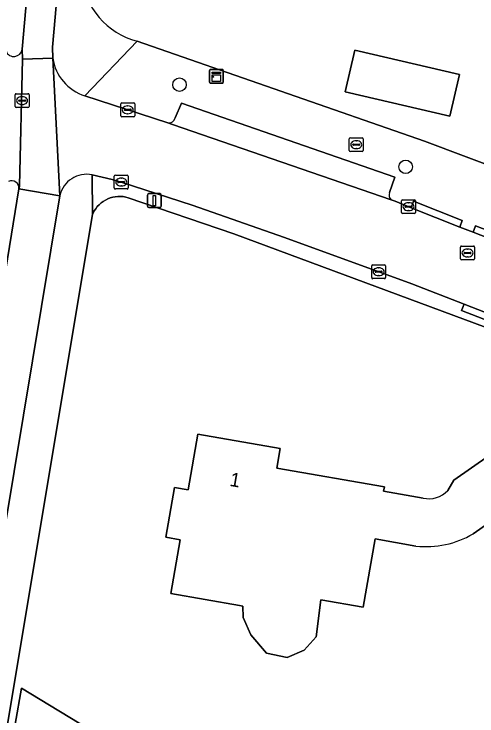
# Model space of a CAD drawing. Extents: x 161692 to 162379, y 380760 to 381678.
# Drawn here: x 161752.3 to 161785.6, y 381057.9 to 381108.5 of the extents above; entities that cross this region are included whole.
import ezdxf

# ---------------------------------------------------------------- set-up
doc = ezdxf.new("R2010")
doc.units = 0
for name, color, linetype in [('IMGEO_Boom', 7, 'Continuous'), ('IMGEO_Brandkraan', 7, 'Continuous'), ('IMGEO_Erf', 7, 'Continuous'), ('IMGEO_Fietspad_gesloten', 7, 'Continuous'), ('IMGEO_Kast', 7, 'Continuous'), ('IMGEO_Kolk', 7, 'Continuous'), ('IMGEO_Lichtmast', 7, 'Continuous'), ('IMGEO_Meer_plas_ven_vijver', 7, 'Continuous'), ('IMGEO_Pand', 7, 'Continuous'), ('IMGEO_Pand_nummerreeks', 7, 'Continuous'), ('IMGEO_Parkeervlak_open', 7, 'Continuous'), ('IMGEO_Rijbaan_lokaal_open', 7, 'Continuous'), ('IMGEO_Rijbaan_regionaal_gesloten', 7, 'Continuous'), ('IMGEO_Rioolput', 7, 'Continuous'), ('IMGEO_Verkeerseiland_groen', 7, 'Continuous'), ('IMGEO_Voetpad_open', 7, 'Continuous')]:
    doc.layers.add(name, color=color, linetype=linetype)

msp = doc.modelspace()

# ---------------------------------------------------------------- linework, layer by layer
at = {"layer": 'IMGEO_Boom'}
for centre in [(161764.231, 381103.375), (161780.515, 381097.456)]:
    msp.add_circle(centre, 0.489, dxfattribs=at)
at = {"layer": 'IMGEO_Brandkraan'}
for p, q in [((161776.532, 381099.554), (161777.384, 381099.554)), ((161776.457, 381098.628), (161776.457, 381099.48)), ((161776.716, 381099.048), (161776.716, 381099.06)), ((161777.154, 381099.011), (161776.756, 381099.011)), ((161776.759, 381099.097), (161777.157, 381099.097)), ((161776.945, 381099.334), (161776.97, 381099.334)), ((161777.2, 381099.06), (161777.2, 381099.048)), ((161777.458, 381099.48), (161777.458, 381098.628)), ((161777.384, 381098.554), (161776.532, 381098.554)), ((161776.968, 381098.774), (161776.943, 381098.774))]:
    msp.add_line(p, q, dxfattribs=at)
for points in [[(161776.532, 381099.554), (161777.384, 381099.554)], [(161776.457, 381098.628), (161776.457, 381099.48)], [(161777.458, 381099.48), (161777.458, 381098.628)], [(161777.384, 381098.554), (161776.532, 381098.554)]]:
    msp.add_lwpolyline(points, dxfattribs=at)
for centre, radius, start, end in [((161776.534, 381099.478), 0.0765, 91.552, 178.448), ((161776.534, 381099.478), 0.0765, 91.552, 178.448), ((161777.382, 381099.478), 0.0765, 1.552, 88.448), ((161777.382, 381099.478), 0.0765, 1.552, 88.448), ((161776.756, 381099.057), 0.0403, 85.8775, 175.7526), ((161776.753, 381099.047), 0.0366, 178.938, 274.7102), ((161777.157, 381099.054), 0.043, 264.8664, 352.4533), ((161777.161, 381099.059), 0.0386, 1.7309, 96.639), ((161776.534, 381098.63), 0.0765, 181.552, 268.448), ((161776.534, 381098.63), 0.0765, 181.552, 268.448), ((161777.382, 381098.63), 0.0765, 271.552, 358.448), ((161777.382, 381098.63), 0.0765, 271.552, 358.448)]:
    msp.add_arc(centre, radius, start, end, dxfattribs=at)
for centre, major_axis, ratio, start_param, end_param in [((161776.944, 381099.054), (-0.387, 0.002), 0.722429, 4.712389, 7.853982), ((161776.969, 381099.054), (-0.39, 0.002), 0.717154, 1.570796, 4.712389)]:
    msp.add_ellipse(centre, major_axis=major_axis, ratio=ratio, start_param=start_param, end_param=end_param, dxfattribs=at)
at = {"layer": 'IMGEO_Erf'}
for points in [[(161761.169, 381106.516), (161781.878, 381099.302), (161790.67, 381096.003), (161802.671, 381091.179), (161817.314, 381084.98), (161824.784, 381081.427), (161827.11, 381086.178), (161823.317, 381087.829), (161819.478, 381089.499), (161821.963, 381095.415), (161825.878, 381093.711), (161829.793, 381092.008), (161828.689, 381089.472), (161831.945, 381089.09), (161831.72, 381087.171), (161831.175, 381087.235), (161831.021, 381085.925), (161830.182, 381078.784), (161836.651, 381075.598), (161846.103, 381070.942)], [(161826.947, 381068.015), (161809.615, 381076.179), (161798.524, 381081.016), (161786.305, 381085.875), (161768.146, 381092.627), (161760.54, 381095.232), (161760.357, 381095.28), (161760.171, 381095.311), (161759.982, 381095.326), (161759.794, 381095.323), (161759.606, 381095.304), (161759.42, 381095.268), (161759.239, 381095.215), (161759.062, 381095.147), (161758.893, 381095.063), (161758.732, 381094.965), (161758.58, 381094.852), (161758.439, 381094.726), (161758.31, 381094.588), (161758.194, 381094.439), (161758.091, 381094.281), (161758.003, 381094.114), (161757.96, 381094.016), (161751.783, 381056.863)], [(161783.547, 381074.135), (161783.984, 381074.873), (161789.316, 381078.607), (161792.184, 381074.511), (161794.964, 381070.542), (161789.883, 381066.984), (161786.506, 381071.806), (161785.383, 381071.018)], [(161771.989, 381062.1), (161770.486, 381062.413), (161769.359, 381063.729), (161768.816, 381064.981), (161768.795, 381065.816), (161768.539, 381065.861), (161763.613, 381066.718), (161764.287, 381070.594), (161763.247, 381070.775), (161763.87, 381074.355), (161764.845, 381074.185), (161765.542, 381078.194), (161771.48, 381077.167), (161771.233, 381075.748), (161778.983, 381074.399), (161778.928, 381074.083), (161781.766, 381073.592)], [(161781.256, 381070.133), (161778.31, 381070.655), (161777.452, 381065.729), (161774.408, 381066.259), (161774.076, 381063.603), (161773.199, 381062.643), (161771.989, 381062.1)], [(161752.401, 381057.311), (161752.841, 381059.901), (161786.5, 381039.453), (161804.694, 381028.617)]]:
    msp.add_lwpolyline(points, dxfattribs=at)
msp.add_lwpolyline([(161784.382, 381104.106), (161783.688, 381101.114), (161776.159, 381102.862), (161776.854, 381105.854)], close=True, dxfattribs=at)
for centre, radius, start, end in [((161762.506, 381111.686), 5.34, 185.5562, 255.5002), ((161782.189, 381075.398), 1.855, 256.8326, 317.0787), ((161781.986, 381076.793), 6.7, 263.7421, 300.4645)]:
    msp.add_arc(centre, radius, start, end, dxfattribs=at)
at = {"layer": 'IMGEO_Fietspad_gesloten'}
for points in [[(161755.855, 381139.363), (161755.73, 381137.951), (161755.369, 381133.869), (161752.9, 381105.932), (161752.925, 381105.216), (161755.105, 381105.291), (161755.078, 381106.072), (161758.146, 381140.74)], [(161717.567, 380865.73), (161755.609, 381095.365), (161752.669, 381095.866), (161751.293, 381087.571), (161750.326, 381081.788), (161746.681, 381059.533)]]:
    msp.add_lwpolyline(points, dxfattribs=at)
msp.add_lwpolyline([(161755.105, 381105.291), (161752.925, 381105.216), (161752.696, 381096.077), (161752.676, 381095.899), (161752.669, 381095.866), (161755.609, 381095.365)], close=True, dxfattribs=at)
at = {"layer": 'IMGEO_Kast'}
for p, q in [((161766.384, 381103.554), (161766.384, 381104.395)), ((161766.384, 381104.395), (161766.384, 381103.554)), ((161766.459, 381104.479), (161767.3, 381104.479)), ((161767.3, 381104.479), (161766.459, 381104.479)), ((161767.384, 381104.404), (161767.384, 381103.563)), ((161767.384, 381103.563), (161767.384, 381104.404)), ((161767.309, 381103.479), (161766.468, 381103.479)), ((161766.468, 381103.479), (161767.309, 381103.479))]:
    msp.add_line(p, q, dxfattribs=at)
for points in [[(161766.579, 381104.269), (161767.179, 381104.269), (161767.179, 381104.184), (161766.579, 381104.184), (161766.579, 381104.269)], [(161766.579, 381104.094), (161767.179, 381104.094), (161767.179, 381103.605), (161766.579, 381103.605), (161766.579, 381104.094)]]:
    msp.add_lwpolyline(points, dxfattribs=at)
msp.add_circle((161766.663, 381103.943), 0.0377, dxfattribs=at)
for centre, start, end in [((161766.462, 381104.401), 92.4484, 184.2845), ((161766.462, 381104.401), 92.4484, 184.2845), ((161767.306, 381104.401), 2.4484, 94.2845), ((161767.306, 381104.401), 2.4484, 94.2845), ((161767.306, 381103.557), 272.4484, 4.2845), ((161767.306, 381103.557), 272.4484, 4.2845), ((161766.462, 381103.557), 182.4484, 274.2845), ((161766.462, 381103.557), 182.4484, 274.2845)]:
    msp.add_arc(centre, 0.0779, start, end, dxfattribs=at)
at = {"layer": 'IMGEO_Kolk'}
for p, q in [((161760.077, 381102.066), (161760.929, 381102.066)), ((161760.002, 381101.14), (161760.002, 381101.992)), ((161760.261, 381101.56), (161760.261, 381101.572)), ((161760.304, 381101.609), (161760.702, 381101.609)), ((161760.49, 381101.846), (161760.515, 381101.846)), ((161760.745, 381101.572), (161760.745, 381101.56)), ((161761.003, 381101.992), (161761.003, 381101.14)), ((161760.929, 381101.066), (161760.077, 381101.066)), ((161760.699, 381101.523), (161760.301, 381101.523)), ((161760.513, 381101.286), (161760.488, 381101.286)), ((161759.535, 381095.934), (161759.535, 381096.786)), ((161759.61, 381096.86), (161760.462, 381096.86)), ((161760.023, 381096.64), (161760.048, 381096.64)), ((161760.536, 381096.786), (161760.536, 381095.934)), ((161759.794, 381096.354), (161759.794, 381096.366)), ((161760.232, 381096.317), (161759.834, 381096.317)), ((161759.837, 381096.403), (161760.235, 381096.403)), ((161760.046, 381096.08), (161760.021, 381096.08)), ((161760.278, 381096.366), (161760.278, 381096.354)), ((161760.462, 381095.86), (161759.61, 381095.86)), ((161780.223, 381094.16), (161780.223, 381095.012)), ((161780.298, 381095.086), (161781.15, 381095.086)), ((161781.224, 381095.012), (161781.224, 381094.16)), ((161780.482, 381094.58), (161780.482, 381094.592)), ((161780.92, 381094.543), (161780.522, 381094.543)), ((161780.525, 381094.629), (161780.923, 381094.629)), ((161780.711, 381094.866), (161780.736, 381094.866)), ((161780.966, 381094.592), (161780.966, 381094.58)), ((161781.15, 381094.086), (161780.298, 381094.086)), ((161780.734, 381094.306), (161780.709, 381094.306)), ((161778.068, 381089.474), (161778.068, 381090.326)), ((161778.143, 381090.4), (161778.995, 381090.4)), ((161778.327, 381089.894), (161778.327, 381089.906)), ((161778.37, 381089.943), (161778.768, 381089.943)), ((161778.556, 381090.18), (161778.581, 381090.18)), ((161778.811, 381089.906), (161778.811, 381089.894)), ((161779.069, 381090.326), (161779.069, 381089.474)), ((161778.995, 381089.4), (161778.143, 381089.4)), ((161778.765, 381089.857), (161778.367, 381089.857)), ((161778.579, 381089.62), (161778.554, 381089.62))]:
    msp.add_line(p, q, dxfattribs=at)
for points in [[(161760.077, 381102.066), (161760.929, 381102.066)], [(161760.002, 381101.14), (161760.002, 381101.992)], [(161761.003, 381101.992), (161761.003, 381101.14)], [(161760.929, 381101.066), (161760.077, 381101.066)], [(161759.535, 381095.934), (161759.535, 381096.786)], [(161759.61, 381096.86), (161760.462, 381096.86)], [(161760.536, 381096.786), (161760.536, 381095.934)], [(161760.462, 381095.86), (161759.61, 381095.86)], [(161780.223, 381094.16), (161780.223, 381095.012)], [(161780.298, 381095.086), (161781.15, 381095.086)], [(161781.224, 381095.012), (161781.224, 381094.16)], [(161781.15, 381094.086), (161780.298, 381094.086)], [(161778.068, 381089.474), (161778.068, 381090.326)], [(161778.143, 381090.4), (161778.995, 381090.4)], [(161779.069, 381090.326), (161779.069, 381089.474)], [(161778.995, 381089.4), (161778.143, 381089.4)]]:
    msp.add_lwpolyline(points, dxfattribs=at)
for centre, radius, start, end in [((161760.079, 381101.99), 0.0765, 91.552, 178.448), ((161760.079, 381101.99), 0.0765, 91.552, 178.448), ((161760.927, 381101.99), 0.0765, 1.552, 88.448), ((161760.927, 381101.99), 0.0765, 1.552, 88.448), ((161760.301, 381101.569), 0.0403, 85.8775, 175.7526), ((161760.298, 381101.559), 0.0366, 178.938, 274.7102), ((161760.702, 381101.566), 0.043, 264.8664, 352.4533), ((161760.706, 381101.571), 0.0386, 1.7309, 96.639), ((161760.079, 381101.142), 0.0765, 181.552, 268.448), ((161760.079, 381101.142), 0.0765, 181.552, 268.448), ((161760.927, 381101.142), 0.0765, 271.552, 358.448), ((161760.927, 381101.142), 0.0765, 271.552, 358.448), ((161759.612, 381096.784), 0.0765, 91.552, 178.448), ((161759.612, 381096.784), 0.0765, 91.552, 178.448), ((161760.46, 381096.784), 0.0765, 1.552, 88.448), ((161760.46, 381096.784), 0.0765, 1.552, 88.448), ((161759.834, 381096.363), 0.0403, 85.8775, 175.7526), ((161759.831, 381096.353), 0.0366, 178.938, 274.7102), ((161760.235, 381096.36), 0.043, 264.8664, 352.4533), ((161760.239, 381096.365), 0.0386, 1.7309, 96.639), ((161759.612, 381095.936), 0.0765, 181.552, 268.448), ((161759.612, 381095.936), 0.0765, 181.552, 268.448), ((161760.46, 381095.936), 0.0765, 271.552, 358.448), ((161760.46, 381095.936), 0.0765, 271.552, 358.448), ((161780.3, 381095.01), 0.0765, 91.552, 178.448), ((161780.3, 381095.01), 0.0765, 91.552, 178.448), ((161781.148, 381095.01), 0.0765, 1.552, 88.448), ((161781.148, 381095.01), 0.0765, 1.552, 88.448), ((161780.522, 381094.589), 0.0403, 85.8775, 175.7526), ((161780.519, 381094.579), 0.0366, 178.938, 274.7102), ((161780.923, 381094.586), 0.043, 264.8664, 352.4533), ((161780.927, 381094.591), 0.0386, 1.7309, 96.639), ((161780.3, 381094.162), 0.0765, 181.552, 268.448), ((161780.3, 381094.162), 0.0765, 181.552, 268.448), ((161781.148, 381094.162), 0.0765, 271.552, 358.448), ((161781.148, 381094.162), 0.0765, 271.552, 358.448), ((161778.145, 381090.324), 0.0765, 91.552, 178.448), ((161778.145, 381090.324), 0.0765, 91.552, 178.448), ((161778.367, 381089.903), 0.0403, 85.8775, 175.7526), ((161778.772, 381089.905), 0.0386, 1.7309, 96.639), ((161778.993, 381090.324), 0.0765, 1.552, 88.448), ((161778.993, 381090.324), 0.0765, 1.552, 88.448), ((161778.145, 381089.476), 0.0765, 181.552, 268.448), ((161778.145, 381089.476), 0.0765, 181.552, 268.448), ((161778.364, 381089.893), 0.0366, 178.938, 274.7102), ((161778.768, 381089.9), 0.043, 264.8664, 352.4533), ((161778.993, 381089.476), 0.0765, 271.552, 358.448), ((161778.993, 381089.476), 0.0765, 271.552, 358.448)]:
    msp.add_arc(centre, radius, start, end, dxfattribs=at)
for centre, major_axis, ratio, start_param, end_param in [((161760.489, 381101.566), (-0.387, 0.002), 0.722429, 4.712389, 7.853982), ((161760.514, 381101.566), (-0.39, 0.002), 0.717154, 1.570796, 4.712389), ((161760.022, 381096.36), (-0.387, 0.002), 0.722429, 4.712389, 7.853982), ((161760.047, 381096.36), (-0.39, 0.002), 0.717154, 1.570796, 4.712389), ((161780.71, 381094.586), (-0.387, 0.002), 0.722429, 4.712389, 7.853982), ((161780.735, 381094.586), (-0.39, 0.002), 0.717154, 1.570796, 4.712389), ((161778.555, 381089.9), (-0.387, 0.002), 0.722429, 4.712389, 7.853982), ((161778.58, 381089.9), (-0.39, 0.002), 0.717154, 1.570796, 4.712389)]:
    msp.add_ellipse(centre, major_axis=major_axis, ratio=ratio, start_param=start_param, end_param=end_param, dxfattribs=at)
at = {"layer": 'IMGEO_Lichtmast'}
for p, q in [((161762.019, 381095.524), (161762.809, 381095.524)), ((161762.809, 381095.524), (161762.019, 381095.524)), ((161761.919, 381094.624), (161761.919, 381095.424)), ((161761.919, 381095.424), (161761.919, 381094.624)), ((161762.909, 381095.424), (161762.909, 381094.624)), ((161762.909, 381094.624), (161762.909, 381095.424)), ((161762.809, 381094.524), (161762.019, 381094.524)), ((161762.019, 381094.524), (161762.809, 381094.524))]:
    msp.add_line(p, q, dxfattribs=at)
msp.add_lwpolyline([(161762.339, 381095.399), (161762.489, 381095.399), (161762.489, 381094.649), (161762.339, 381094.649), (161762.339, 381095.399)], dxfattribs=at)
for centre, start, end in [((161762.019, 381095.424), 90, 180), ((161762.019, 381095.424), 90, 180), ((161762.809, 381095.424), 0, 90), ((161762.809, 381095.424), 360, 90), ((161762.019, 381094.624), 180, 270), ((161762.019, 381094.624), 180, 270), ((161762.809, 381094.624), 270, 0), ((161762.809, 381094.624), 270, 0)]:
    msp.add_arc(centre, 0.1, start, end, dxfattribs=at)
at = {"layer": 'IMGEO_Meer_plas_ven_vijver'}
for points in [[(161752.841, 381059.901), (161752.401, 381057.311), (161773.659, 381044.196), (161779.332, 381040.531), (161790.304, 381033.846), (161794.338, 381031.604), (161802.991, 381026.386), (161803.808, 381026.26), (161804.453, 381026.983), (161804.89, 381027.847)], [(161804.694, 381028.617), (161786.5, 381039.453), (161752.841, 381059.901)]]:
    msp.add_lwpolyline(points, dxfattribs=at)
at = {"layer": 'IMGEO_Pand'}
msp.add_lwpolyline([(161776.159, 381102.862), (161783.688, 381101.114), (161784.382, 381104.106), (161776.854, 381105.854)], close=True, dxfattribs=at)
for points in [[(161785.383, 381071.018), (161786.506, 381071.806), (161789.883, 381066.984), (161794.964, 381070.542), (161792.184, 381074.511), (161789.316, 381078.607), (161783.984, 381074.873), (161783.547, 381074.135)], [(161781.766, 381073.592), (161778.928, 381074.083), (161778.983, 381074.399), (161771.233, 381075.748), (161771.48, 381077.167), (161765.542, 381078.194), (161764.845, 381074.185), (161763.87, 381074.355), (161763.247, 381070.775), (161764.287, 381070.594), (161763.613, 381066.718), (161768.539, 381065.861), (161768.795, 381065.816), (161768.816, 381064.981), (161769.359, 381063.729), (161770.486, 381062.413), (161771.989, 381062.1), (161773.199, 381062.643), (161774.076, 381063.603), (161774.408, 381066.259), (161777.452, 381065.729), (161778.31, 381070.655), (161781.256, 381070.133)]]:
    msp.add_lwpolyline(points, dxfattribs=at)
for centre, radius, start, end in [((161782.189, 381075.398), 1.855, 256.8326, 317.0787), ((161781.986, 381076.793), 6.7, 263.7421, 300.4645)]:
    msp.add_arc(centre, radius, start, end, dxfattribs=at)
at = {"layer": 'IMGEO_Parkeervlak_open'}
for points in [[(161779.362, 381095.608), (161779.745, 381096.712), (161764.368, 381102.042), (161763.921, 381100.989)], [(161763.393, 381100.624), (161763.723, 381100.515), (161779.465, 381095.075)]]:
    msp.add_lwpolyline(points, dxfattribs=at)
for centre, radius, start, end in [((161763.458, 381101.095), 0.475, 262.1922, 347.119), ((161779.756, 381095.408), 0.442, 153.0516, 228.8231)]:
    msp.add_arc(centre, radius, start, end, dxfattribs=at)
at = {"layer": 'IMGEO_Rijbaan_lokaal_open'}
for points in [[(161755.105, 381105.291), (161755.609, 381095.365)], [(161807.547, 381083.727), (161790.302, 381090.852), (161788.89, 381091.387), (161785.37, 381092.745), (161784.413, 381093.119), (161780.903, 381094.513), (161779.749, 381094.978), (161779.465, 381095.075), (161763.723, 381100.515), (161763.393, 381100.624), (161757.421, 381102.57)], [(161757.945, 381096.876), (161759.385, 381096.554), (161760.032, 381096.361), (161765.152, 381094.704), (161771.79, 381092.372), (161780.95, 381089.034), (161784.723, 381087.57), (161788.245, 381086.203), (161790.88, 381085.181)]]:
    msp.add_lwpolyline(points, dxfattribs=at)
for centre, radius, start, end in [((161758.453, 381105.795), 3.386, 188.5582, 252.2478), ((161757.54, 381094.941), 1.977, 78.1653, 167.6269)]:
    msp.add_arc(centre, radius, start, end, dxfattribs=at)
at = {"layer": 'IMGEO_Rijbaan_regionaal_gesloten'}
msp.add_lwpolyline([(161752.669, 381095.866), (161752.676, 381095.899), (161752.696, 381096.077), (161752.925, 381105.216), (161752.9, 381105.932)], dxfattribs=at)
for centre, radius, start, end in [((161752.297, 381106.012), 0.608, 202.824, 352.4427), ((161752.148, 381095.935), 0.525, 352.4501, 116.575)]:
    msp.add_arc(centre, radius, start, end, dxfattribs=at)
at = {"layer": 'IMGEO_Rioolput'}
for p, q in [((161752.392, 381101.801), (161752.392, 381102.653)), ((161752.467, 381102.727), (161753.319, 381102.727)), ((161753.393, 381102.653), (161753.393, 381101.801)), ((161752.651, 381102.221), (161752.651, 381102.233)), ((161753.089, 381102.184), (161752.691, 381102.184)), ((161752.694, 381102.27), (161753.092, 381102.27)), ((161752.88, 381102.507), (161752.905, 381102.507)), ((161753.135, 381102.233), (161753.135, 381102.221)), ((161753.319, 381101.727), (161752.467, 381101.727)), ((161752.903, 381101.947), (161752.878, 381101.947)), ((161784.471, 381090.825), (161784.471, 381091.677)), ((161784.546, 381091.751), (161785.398, 381091.751)), ((161784.959, 381091.531), (161784.984, 381091.531)), ((161785.472, 381091.677), (161785.472, 381090.825)), ((161784.73, 381091.245), (161784.73, 381091.257)), ((161785.168, 381091.208), (161784.77, 381091.208)), ((161784.773, 381091.294), (161785.171, 381091.294)), ((161784.982, 381090.971), (161784.957, 381090.971)), ((161785.214, 381091.257), (161785.214, 381091.245)), ((161785.398, 381090.751), (161784.546, 381090.751))]:
    msp.add_line(p, q, dxfattribs=at)
for points in [[(161752.392, 381101.801), (161752.392, 381102.653)], [(161752.467, 381102.727), (161753.319, 381102.727)], [(161753.393, 381102.653), (161753.393, 381101.801)], [(161753.319, 381101.727), (161752.467, 381101.727)], [(161784.471, 381090.825), (161784.471, 381091.677)], [(161784.546, 381091.751), (161785.398, 381091.751)], [(161785.472, 381091.677), (161785.472, 381090.825)], [(161785.398, 381090.751), (161784.546, 381090.751)]]:
    msp.add_lwpolyline(points, dxfattribs=at)
for centre, radius, start, end in [((161752.469, 381102.651), 0.0765, 91.552, 178.448), ((161752.469, 381102.651), 0.0765, 91.552, 178.448), ((161753.317, 381102.651), 0.0765, 1.552, 88.448), ((161753.317, 381102.651), 0.0765, 1.552, 88.448), ((161752.691, 381102.23), 0.0403, 85.8775, 175.7526), ((161752.688, 381102.22), 0.0366, 178.938, 274.7102), ((161753.092, 381102.227), 0.043, 264.8664, 352.4533), ((161753.096, 381102.232), 0.0386, 1.7309, 96.639), ((161752.469, 381101.803), 0.0765, 181.552, 268.448), ((161752.469, 381101.803), 0.0765, 181.552, 268.448), ((161753.317, 381101.803), 0.0765, 271.552, 358.448), ((161753.317, 381101.803), 0.0765, 271.552, 358.448), ((161784.548, 381091.675), 0.0765, 91.552, 178.448), ((161784.548, 381091.675), 0.0765, 91.552, 178.448), ((161785.396, 381091.675), 0.0765, 1.552, 88.448), ((161785.396, 381091.675), 0.0765, 1.552, 88.448), ((161784.77, 381091.254), 0.0403, 85.8775, 175.7526), ((161784.767, 381091.244), 0.0366, 178.938, 274.7102), ((161785.171, 381091.251), 0.043, 264.8664, 352.4533), ((161785.175, 381091.256), 0.0386, 1.7309, 96.639), ((161784.548, 381090.827), 0.0765, 181.552, 268.448), ((161784.548, 381090.827), 0.0765, 181.552, 268.448), ((161785.396, 381090.827), 0.0765, 271.552, 358.448), ((161785.396, 381090.827), 0.0765, 271.552, 358.448)]:
    msp.add_arc(centre, radius, start, end, dxfattribs=at)
for centre, major_axis, ratio, start_param, end_param in [((161752.879, 381102.227), (-0.387, 0.002), 0.722429, 4.712389, 7.853982), ((161752.904, 381102.227), (-0.39, 0.002), 0.717154, 1.570796, 4.712389), ((161784.958, 381091.251), (-0.387, 0.002), 0.722429, 4.712389, 7.853982), ((161784.983, 381091.251), (-0.39, 0.002), 0.717154, 1.570796, 4.712389)]:
    msp.add_ellipse(centre, major_axis=major_axis, ratio=ratio, start_param=start_param, end_param=end_param, dxfattribs=at)
at = {"layer": 'IMGEO_Verkeerseiland_groen'}
for points in [[(161752.9, 381105.932), (161755.369, 381133.869)], [(161746.135, 381088.444), (161751.293, 381087.571), (161752.669, 381095.866)]]:
    msp.add_lwpolyline(points, dxfattribs=at)
for centre, radius, start, end in [((161752.297, 381106.012), 0.608, 202.824, 352.4427), ((161752.148, 381095.935), 0.525, 352.4501, 116.575)]:
    msp.add_arc(centre, radius, start, end, dxfattribs=at)
at = {"layer": 'IMGEO_Voetpad_open'}
for points in [[(161758.146, 381140.74), (161755.078, 381106.072), (161755.105, 381105.291)], [(161836.651, 381075.598), (161830.182, 381078.784), (161824.784, 381081.427), (161817.314, 381084.98), (161802.671, 381091.179), (161790.67, 381096.003), (161781.878, 381099.302), (161761.169, 381106.516), (161757.421, 381102.57), (161763.393, 381100.624)], [(161757.421, 381102.57), (161761.169, 381106.516)], [(161763.921, 381100.989), (161764.368, 381102.042), (161779.745, 381096.712), (161779.362, 381095.608)], [(161757.96, 381094.016), (161757.945, 381096.876)], [(161760.032, 381096.361), (161759.385, 381096.554), (161757.945, 381096.876), (161757.96, 381094.016), (161758.003, 381094.114), (161758.091, 381094.281), (161758.194, 381094.439), (161758.31, 381094.588), (161758.439, 381094.726), (161758.58, 381094.852), (161758.732, 381094.965), (161758.893, 381095.063), (161759.062, 381095.147), (161759.239, 381095.215), (161759.42, 381095.268), (161759.606, 381095.304), (161759.794, 381095.323), (161759.982, 381095.326), (161760.171, 381095.311), (161760.357, 381095.28), (161760.54, 381095.232), (161768.146, 381092.627), (161786.305, 381085.875)], [(161790.88, 381085.181), (161788.245, 381086.203), (161788.065, 381085.737), (161784.543, 381087.104), (161784.723, 381087.57), (161780.95, 381089.034), (161771.79, 381092.372), (161765.152, 381094.704), (161760.032, 381096.361)], [(161755.609, 381095.365), (161717.567, 380865.73)], [(161779.465, 381095.075), (161779.749, 381094.978), (161780.903, 381094.513), (161781.086, 381094.978), (161784.596, 381093.584), (161784.413, 381093.119), (161785.37, 381092.745), (161785.548, 381093.211), (161789.068, 381091.853), (161788.89, 381091.387), (161790.302, 381090.852)], [(161720.002, 380855.253), (161723.616, 380854.735), (161719.314, 380861.106), (161725.046, 380895.238), (161742.341, 381000), (161743.99, 381009.989), (161744.222, 381011.385), (161745.065, 381016.456), (161751.055, 381052.485), (161751.783, 381056.863), (161757.96, 381094.016)]]:
    msp.add_lwpolyline(points, dxfattribs=at)
for points in [[(161780.903, 381094.513), (161784.413, 381093.119), (161784.596, 381093.584), (161781.086, 381094.978)], [(161785.37, 381092.745), (161788.89, 381091.387), (161789.068, 381091.853), (161785.548, 381093.211)], [(161784.723, 381087.57), (161784.543, 381087.104), (161788.065, 381085.737), (161788.245, 381086.203)]]:
    msp.add_lwpolyline(points, close=True, dxfattribs=at)
for centre, radius, start, end in [((161762.506, 381111.686), 5.34, 185.5562, 255.5002), ((161758.453, 381105.795), 3.386, 188.5582, 252.2478), ((161763.458, 381101.095), 0.475, 262.1922, 347.119), ((161757.54, 381094.941), 1.977, 78.1653, 167.6269), ((161779.756, 381095.408), 0.442, 153.0516, 228.8231)]:
    msp.add_arc(centre, radius, start, end, dxfattribs=at)

# ---------------------------------------------------------------- texts
at = {"layer": 'IMGEO_Pand_nummerreeks'}
msp.add_text('1', height=1, rotation=350.1875, dxfattribs=at).set_placement((161767.793, 381074.476))

doc.saveas('drawing.dxf')
